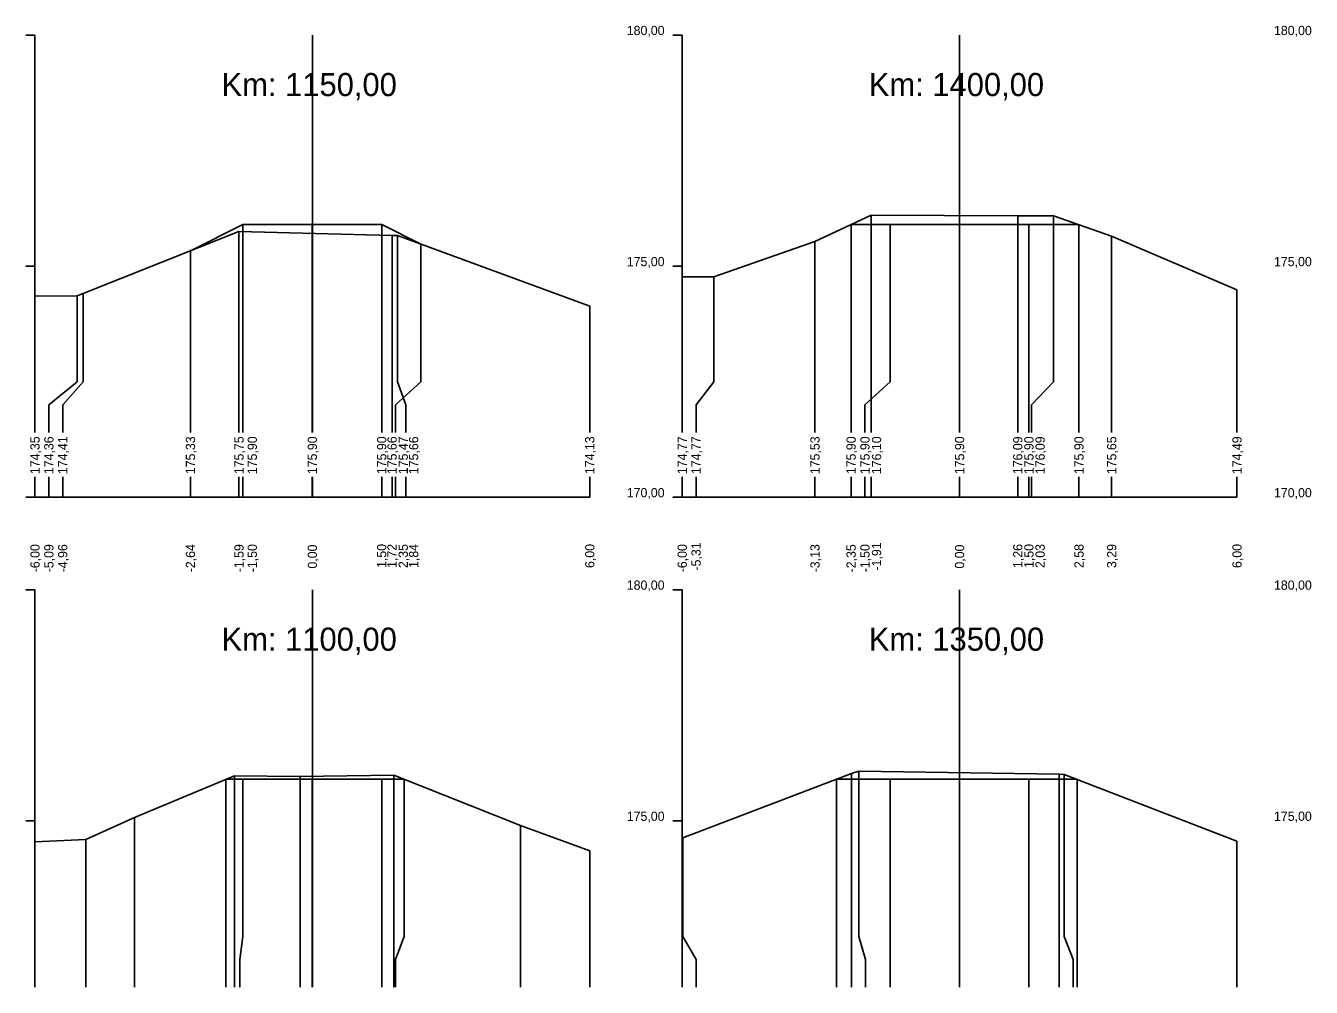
# Model space of a CAD drawing. Extents: x -614174 to -599765, y -1185887 to -1181080.
# Drawn here: x -612634.23 to -612606.42, y -1184221.84 to -1184201.03 of the extents above; entities that cross this region are included whole.
import ezdxf

# ---------------------------------------------------------------- set-up
doc = ezdxf.new("R2010")
doc.units = 0
for name, color, linetype in [('11', 7, 'Continuous'), ('16', 7, 'Continuous'), ('21', 7, 'Continuous'), ('28', 7, 'Continuous'), ('59', 7, 'Continuous'), ('8', 7, 'Continuous')]:
    doc.layers.add(name, color=color, linetype=linetype)

msp = doc.modelspace()

# ---------------------------------------------------------------- linework, layer by layer
for points in [[(-612630.666, -1184205.903), (-612629.53, -1184205.335), (-612628.03, -1184205.335), (-612626.53, -1184205.335), (-612625.681, -1184205.759)], [(-612629.53, -1184205.335), (-612629.53, -1184205.335)], [(-612628.03, -1184205.335), (-612628.03, -1184205.335)], [(-612626.53, -1184205.335), (-612626.53, -1184205.335)], [(-612620.029, -1184206.466), (-612619.343, -1184206.464), (-612617.157, -1184205.703), (-612615.943, -1184205.13), (-612612.771, -1184205.144), (-612611.996, -1184205.143), (-612610.74, -1184205.582), (-612608.029, -1184206.743)], [(-612616.376, -1184205.335), (-612615.53, -1184205.335), (-612614.03, -1184205.335), (-612612.53, -1184205.335), (-612611.447, -1184205.335)], [(-612615.53, -1184205.335), (-612615.53, -1184205.335)], [(-612614.03, -1184205.335), (-612614.03, -1184205.335)], [(-612612.53, -1184205.335), (-612612.53, -1184205.335)], [(-612634.029, -1184206.879), (-612633.12, -1184206.878), (-612632.987, -1184206.822), (-612629.616, -1184205.486), (-612626.305, -1184205.573), (-612626.191, -1184205.571), (-612622.029, -1184207.102)], [(-612630.665, -1184205.902), (-612630.666, -1184205.903), (-612630.666, -1184205.903)], [(-612634.029, -1184218.689), (-612632.931, -1184218.635), (-612631.876, -1184218.161), (-612629.716, -1184217.258), (-612628.29, -1184217.274), (-612626.27, -1184217.243), (-612623.525, -1184218.338), (-612622.029, -1184218.886)], [(-612620.029, -1184218.6), (-612620.018, -1184218.6), (-612616.364, -1184217.209), (-612616.207, -1184217.159), (-612611.872, -1184217.227), (-612611.764, -1184217.228), (-612608.029, -1184218.674)], [(-612629.899, -1184217.335), (-612629.53, -1184217.335), (-612628.03, -1184217.335), (-612626.53, -1184217.335), (-612626.04, -1184217.335)], [(-612629.53, -1184217.335), (-612629.53, -1184217.335)], [(-612628.03, -1184217.335), (-612628.03, -1184217.335)], [(-612626.53, -1184217.335), (-612626.53, -1184217.335)], [(-612616.695, -1184217.335), (-612615.53, -1184217.335), (-612614.03, -1184217.335), (-612612.53, -1184217.335), (-612611.488, -1184217.335)], [(-612615.53, -1184217.335), (-612615.53, -1184217.335)], [(-612614.03, -1184217.335), (-612614.03, -1184217.335)], [(-612612.53, -1184217.335), (-612612.53, -1184217.335)]]:
    msp.add_lwpolyline(points)
at = {"layer": '11'}
for points in [[(-612629.53, -1184205.335), (-612629.53, -1184208.734), (-612629.53, -1184209.234), (-612629.53, -1184209.835)], [(-612628.03, -1184205.335), (-612628.03, -1184208.734), (-612628.03, -1184209.234), (-612628.03, -1184209.835)], [(-612626.53, -1184205.335), (-612626.53, -1184208.734), (-612626.53, -1184209.234), (-612626.53, -1184209.835)], [(-612616.376, -1184205.335), (-612616.376, -1184208.734), (-612616.376, -1184209.234), (-612616.376, -1184209.835)], [(-612615.53, -1184205.335), (-612615.53, -1184208.734), (-612616.076, -1184209.234), (-612616.076, -1184209.835)], [(-612615.943, -1184205.13), (-612615.943, -1184208.734), (-612615.943, -1184209.234), (-612615.943, -1184209.835)], [(-612614.03, -1184205.335), (-612614.03, -1184208.734), (-612614.03, -1184209.234), (-612614.03, -1184209.835)], [(-612612.771, -1184205.144), (-612612.771, -1184208.734), (-612612.771, -1184209.234), (-612612.771, -1184209.835)], [(-612612.53, -1184205.335), (-612612.53, -1184208.734), (-612612.53, -1184209.234), (-612612.53, -1184209.835)], [(-612611.996, -1184205.143), (-612611.996, -1184208.734), (-612612.471, -1184209.234), (-612612.471, -1184209.835)], [(-612611.447, -1184205.335), (-612611.447, -1184208.734), (-612611.447, -1184209.234), (-612611.447, -1184209.835)], [(-612629.616, -1184205.486), (-612629.616, -1184208.734), (-612629.616, -1184209.234), (-612629.616, -1184209.835)], [(-612626.305, -1184205.573), (-612626.305, -1184208.734), (-612626.305, -1184209.234), (-612626.305, -1184209.835)], [(-612626.191, -1184205.571), (-612626.191, -1184208.734), (-612626.005, -1184209.234), (-612626.005, -1184209.835)], [(-612610.74, -1184205.582), (-612610.74, -1184208.734), (-612610.74, -1184209.234), (-612610.74, -1184209.835)], [(-612630.666, -1184205.903), (-612630.666, -1184208.734), (-612630.666, -1184209.234), (-612630.666, -1184209.835)], [(-612625.681, -1184205.759), (-612625.681, -1184208.734), (-612626.23, -1184209.234), (-612626.23, -1184209.835)], [(-612617.157, -1184205.703), (-612617.157, -1184208.734), (-612617.157, -1184209.234), (-612617.157, -1184209.835)], [(-612620.029, -1184206.466), (-612620.029, -1184208.734), (-612620.029, -1184209.234), (-612620.029, -1184209.835)], [(-612619.343, -1184206.464), (-612619.343, -1184208.734), (-612619.729, -1184209.234), (-612619.729, -1184209.835)], [(-612608.029, -1184206.743), (-612608.029, -1184208.734), (-612608.029, -1184209.234), (-612608.029, -1184209.835)], [(-612634.029, -1184206.879), (-612634.029, -1184208.734), (-612634.029, -1184209.234), (-612634.029, -1184209.835)], [(-612633.12, -1184206.878), (-612633.12, -1184208.734), (-612633.729, -1184209.234), (-612633.729, -1184209.835)], [(-612632.987, -1184206.822), (-612632.987, -1184208.734), (-612633.429, -1184209.234), (-612633.429, -1184209.835)], [(-612622.029, -1184207.102), (-612622.029, -1184208.734), (-612622.029, -1184209.234), (-612622.029, -1184209.835)], [(-612634.029, -1184210.794), (-612634.029, -1184211.234)], [(-612633.729, -1184210.794), (-612633.729, -1184211.234)], [(-612633.429, -1184210.794), (-612633.429, -1184211.234)], [(-612630.666, -1184210.794), (-612630.666, -1184211.234)], [(-612629.616, -1184210.794), (-612629.616, -1184211.234)], [(-612629.53, -1184210.794), (-612629.53, -1184211.234)], [(-612628.03, -1184210.794), (-612628.03, -1184211.234)], [(-612626.53, -1184210.794), (-612626.53, -1184211.234)], [(-612626.305, -1184210.794), (-612626.305, -1184211.234)], [(-612626.23, -1184210.794), (-612626.23, -1184211.234)], [(-612626.005, -1184210.794), (-612626.005, -1184211.234)], [(-612622.029, -1184210.794), (-612622.029, -1184211.234)], [(-612620.029, -1184210.794), (-612620.029, -1184211.234)], [(-612619.729, -1184210.794), (-612619.729, -1184211.234)], [(-612617.157, -1184210.794), (-612617.157, -1184211.234)], [(-612616.376, -1184210.794), (-612616.376, -1184211.234)], [(-612616.076, -1184210.794), (-612616.076, -1184211.234)], [(-612615.943, -1184210.794), (-612615.943, -1184211.234)], [(-612614.03, -1184210.794), (-612614.03, -1184211.234)], [(-612612.771, -1184210.794), (-612612.771, -1184211.234)], [(-612612.53, -1184210.794), (-612612.53, -1184211.234)], [(-612612.471, -1184210.794), (-612612.471, -1184211.234)], [(-612611.447, -1184210.794), (-612611.447, -1184211.234)], [(-612610.74, -1184210.794), (-612610.74, -1184211.234)], [(-612608.029, -1184210.794), (-612608.029, -1184211.234)], [(-612629.716, -1184217.258), (-612629.716, -1184220.734), (-612629.716, -1184221.234), (-612629.716, -1184221.835)], [(-612628.29, -1184217.274), (-612628.29, -1184220.734), (-612628.29, -1184221.234), (-612628.29, -1184221.835)], [(-612626.27, -1184217.243), (-612626.27, -1184220.734), (-612626.27, -1184221.234), (-612626.27, -1184221.835)], [(-612616.364, -1184217.209), (-612616.364, -1184220.734), (-612616.364, -1184221.234), (-612616.364, -1184221.835)], [(-612616.207, -1184217.159), (-612616.207, -1184220.734), (-612616.064, -1184221.234), (-612616.064, -1184221.835)], [(-612611.872, -1184217.227), (-612611.872, -1184220.734), (-612611.872, -1184221.234), (-612611.872, -1184221.835)], [(-612611.764, -1184217.228), (-612611.764, -1184220.734), (-612611.572, -1184221.234), (-612611.572, -1184221.835)], [(-612629.899, -1184217.335), (-612629.899, -1184220.734), (-612629.899, -1184221.234), (-612629.899, -1184221.835)], [(-612629.53, -1184217.335), (-612629.53, -1184220.734), (-612629.599, -1184221.234), (-612629.599, -1184221.835)], [(-612628.03, -1184217.335), (-612628.03, -1184220.734), (-612628.03, -1184221.234), (-612628.03, -1184221.835)], [(-612626.53, -1184217.335), (-612626.53, -1184220.734), (-612626.53, -1184221.234), (-612626.53, -1184221.835)], [(-612626.04, -1184217.335), (-612626.04, -1184220.734), (-612626.23, -1184221.234), (-612626.23, -1184221.835)], [(-612616.695, -1184217.335), (-612616.695, -1184220.734), (-612616.695, -1184221.234), (-612616.695, -1184221.835)], [(-612615.53, -1184217.335), (-612615.53, -1184220.734), (-612615.53, -1184221.234), (-612615.53, -1184221.835)], [(-612614.03, -1184217.335), (-612614.03, -1184220.734), (-612614.03, -1184221.234), (-612614.03, -1184221.835)], [(-612612.53, -1184217.335), (-612612.53, -1184220.734), (-612612.53, -1184221.234), (-612612.53, -1184221.835)], [(-612611.488, -1184217.335), (-612611.488, -1184220.734), (-612611.488, -1184221.234), (-612611.488, -1184221.835)], [(-612631.876, -1184218.161), (-612631.876, -1184220.734), (-612631.876, -1184221.234), (-612631.876, -1184221.835)], [(-612623.525, -1184218.338), (-612623.525, -1184220.734), (-612623.525, -1184221.234), (-612623.525, -1184221.835)], [(-612634.029, -1184218.689), (-612634.029, -1184220.734), (-612634.029, -1184221.234), (-612634.029, -1184221.835)], [(-612632.931, -1184218.635), (-612632.931, -1184220.734), (-612632.931, -1184221.234), (-612632.931, -1184221.835)], [(-612620.029, -1184218.6), (-612620.029, -1184220.734), (-612620.029, -1184221.234), (-612620.029, -1184221.835)], [(-612620.018, -1184218.6), (-612620.018, -1184220.734), (-612619.729, -1184221.234), (-612619.729, -1184221.835)], [(-612608.029, -1184218.674), (-612608.029, -1184220.734), (-612608.029, -1184221.234), (-612608.029, -1184221.835)], [(-612622.029, -1184218.886), (-612622.029, -1184220.734), (-612622.029, -1184221.234), (-612622.029, -1184221.835)]]:
    msp.add_lwpolyline(points, dxfattribs=at)
at = {"layer": '16'}
for p, q in [((-612634.029, -1184211.234), (-612622.029, -1184211.234)), ((-612620.029, -1184211.234), (-612608.029, -1184211.234))]:
    msp.add_line(p, q, dxfattribs=at)
for points in [[(-612611.447, -1184205.335), (-612611.447, -1184205.335), (-612611.447, -1184205.335)], [(-612625.682, -1184205.759), (-612625.681, -1184205.759), (-612625.68, -1184205.759)], [(-612626.04, -1184217.335), (-612626.04, -1184217.335), (-612626.04, -1184217.335)], [(-612611.489, -1184217.335), (-612611.488, -1184217.335), (-612611.488, -1184217.335)]]:
    msp.add_lwpolyline(points, dxfattribs=at)
at = {"layer": '21'}
for p, q in [((-612634.229, -1184201.234), (-612634.029, -1184201.234)), ((-612620.229, -1184201.234), (-612620.029, -1184201.234)), ((-612634.229, -1184206.234), (-612634.029, -1184206.234)), ((-612620.229, -1184206.234), (-612620.029, -1184206.234)), ((-612634.229, -1184211.234), (-612634.029, -1184211.234)), ((-612620.229, -1184211.234), (-612620.029, -1184211.234)), ((-612634.229, -1184213.234), (-612634.029, -1184213.234)), ((-612620.229, -1184213.234), (-612620.029, -1184213.234)), ((-612634.229, -1184218.234), (-612634.029, -1184218.234)), ((-612620.229, -1184218.234), (-612620.029, -1184218.234))]:
    msp.add_line(p, q, dxfattribs=at)
at = {"layer": '28'}
for p, q in [((-612628.029, -1184209.835), (-612628.029, -1184201.234)), ((-612614.029, -1184209.835), (-612614.029, -1184201.234)), ((-612628.029, -1184211.234), (-612628.029, -1184210.794)), ((-612614.029, -1184211.234), (-612614.029, -1184210.794)), ((-612628.029, -1184221.835), (-612628.029, -1184213.234)), ((-612614.029, -1184221.835), (-612614.029, -1184213.234))]:
    msp.add_line(p, q, dxfattribs=at)
at = {"layer": '8'}
for p, q in [((-612634.029, -1184209.835), (-612634.029, -1184201.234)), ((-612620.029, -1184209.835), (-612620.029, -1184201.234)), ((-612634.029, -1184211.234), (-612634.029, -1184210.794)), ((-612620.029, -1184211.234), (-612620.029, -1184210.794)), ((-612634.029, -1184221.835), (-612634.029, -1184213.234)), ((-612620.029, -1184221.835), (-612620.029, -1184213.234))]:
    msp.add_line(p, q, dxfattribs=at)

# ---------------------------------------------------------------- texts
for p in [(-612616.376, -1184205.335), (-612629.899, -1184217.335), (-612616.695, -1184217.335)]:
    msp.add_text('+', height=0.001).set_placement(p)
at = {"layer": '16'}
for s, p in [('174,35', (-612633.929, -1184210.734)), ('174,36', (-612633.629, -1184210.734)), ('174,41', (-612633.329, -1184210.734)), ('175,33', (-612630.566, -1184210.734)), ('175,75', (-612629.516, -1184210.734)), ('175,90', (-612629.229, -1184210.734)), ('175,90', (-612627.93, -1184210.734)), ('175,90', (-612626.43, -1184210.734)), ('175,66', (-612626.205, -1184210.734)), ('175,47', (-612625.964, -1184210.734)), ('175,66', (-612625.739, -1184210.734)), ('174,13', (-612621.929, -1184210.734)), ('174,77', (-612619.929, -1184210.734)), ('174,77', (-612619.629, -1184210.734)), ('175,53', (-612617.057, -1184210.734)), ('175,90', (-612616.276, -1184210.734)), ('175,90', (-612615.976, -1184210.734)), ('176,10', (-612615.726, -1184210.734)), ('175,90', (-612613.93, -1184210.734)), ('176,09', (-612612.671, -1184210.734)), ('175,90', (-612612.43, -1184210.734)), ('176,09', (-612612.188, -1184210.734)), ('175,90', (-612611.347, -1184210.734)), ('175,65', (-612610.64, -1184210.734)), ('174,49', (-612607.929, -1184210.734))]:
    msp.add_text(s, height=0.2, rotation=90, dxfattribs=at).set_placement(p)
at = {"layer": '21'}
for s, p in [('180,00', (-612621.229, -1184201.234)), ('180,00', (-612607.229, -1184201.234)), ('175,00', (-612621.229, -1184206.234)), ('175,00', (-612607.229, -1184206.234)), ('170,00', (-612621.229, -1184211.234)), ('170,00', (-612607.229, -1184211.234)), ('180,00', (-612621.229, -1184213.234)), ('180,00', (-612607.229, -1184213.234)), ('175,00', (-612621.229, -1184218.234)), ('175,00', (-612607.229, -1184218.234))]:
    msp.add_text(s, height=0.2, dxfattribs=at).set_placement(p)
at = {"layer": '28'}
for s, p in [('Km: 1150,00', (-612629.993, -1184202.554)), ('Km: 1400,00', (-612615.993, -1184202.554)), ('Km: 1100,00', (-612629.993, -1184214.554)), ('Km: 1350,00', (-612615.993, -1184214.554))]:
    msp.add_text(s, height=0.5, dxfattribs=at).set_placement(p)
at = {"layer": '59'}
for s, p in [('-6,00', (-612633.929, -1184212.857)), ('-5,09', (-612633.629, -1184212.858)), ('-4,96', (-612633.329, -1184212.858)), ('-2,64', (-612630.566, -1184212.857)), ('-1,59', (-612629.516, -1184212.858)), ('-1,50', (-612629.229, -1184212.857)), ('0,00', (-612627.93, -1184212.777)), ('1,50', (-612626.43, -1184212.764)), ('1,72', (-612626.205, -1184212.763)), ('2,35', (-612625.964, -1184212.766)), ('1,84', (-612625.739, -1184212.764)), ('6,00', (-612621.929, -1184212.764)), ('-6,00', (-612619.929, -1184212.857)), ('-5,31', (-612619.629, -1184212.819)), ('-3,13', (-612617.057, -1184212.858)), ('-2,35', (-612616.276, -1184212.859)), ('-1,50', (-612615.976, -1184212.857)), ('-1,91', (-612615.726, -1184212.819)), ('0,00', (-612613.93, -1184212.777)), ('1,26', (-612612.671, -1184212.765)), ('1,50', (-612612.43, -1184212.764)), ('2,03', (-612612.188, -1184212.765)), ('2,58', (-612611.347, -1184212.765)), ('3,29', (-612610.64, -1184212.765)), ('6,00', (-612607.929, -1184212.764))]:
    msp.add_text(s, height=0.2, rotation=90, dxfattribs=at).set_placement(p)

doc.saveas('drawing.dxf')
